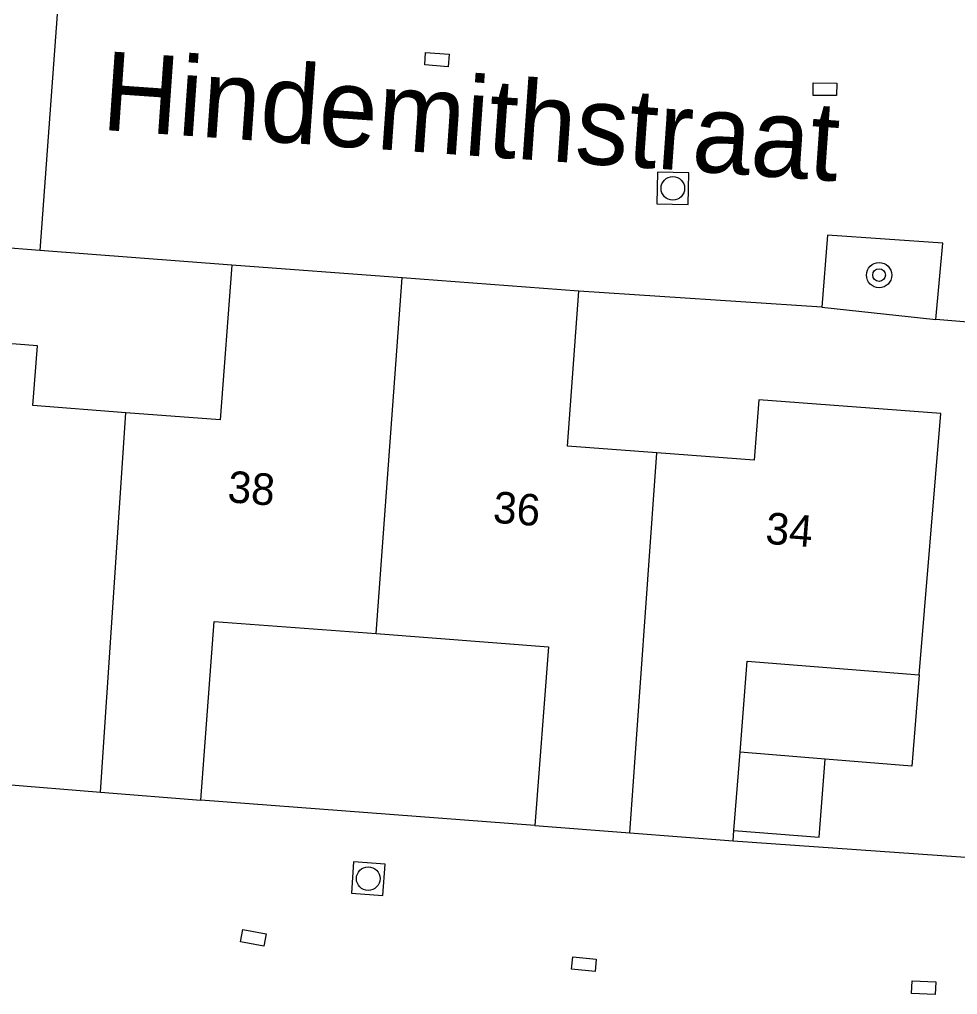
# Model space of a CAD drawing. Extents: x 132999 to 136000, y 398499 to 400501.
# Drawn here: x 134025.09 to 134054.85, y 399104.87 to 399135.79 of the extents above; entities that cross this region are included whole.
import ezdxf

# ---------------------------------------------------------------- set-up
doc = ezdxf.new("R2010")
doc.units = 0
for name, color, linetype in [('gg-afsc-erfafscheiding', 7, 'Continuous'), ('gg-anno-huisnummerreeks BGT', 7, 'Continuous'), ('gg-anno-openbare ruimte label', 7, 'Continuous'), ('gg-bbg-gedigitaliseerde bijgebouw', 7, 'Continuous'), ('gg-bbg-hoofdgebouw', 7, 'Continuous'), ('gg-bbg-luifel en loopbrug', 7, 'Continuous'), ('gg-bbg-tussenscheiding', 7, 'Continuous'), ('gg-knt-verharding', 7, 'Continuous'), ('gt-grn-weggrens', 7, 'Continuous'), ('gt-symb-boom', 7, 'Continuous'), ('gt-symb-kolk center center', 7, 'Continuous'), ('gt-symb-rioolschacht', 7, 'Continuous')]:
    doc.layers.add(name, color=color, linetype=linetype)

# ---------------------------------------------------------------- blocks, each defined once
blk = doc.blocks.new('gt0-KOLKCC')
at = {"layer": 'gt-symb-kolk center center'}
blk.add_lwpolyline([(-0.375, 0.2), (0.375, 0.2), (0.375, -0.2), (-0.375, -0.2)], close=True, dxfattribs=at)
blk = doc.blocks.new('gt0-BOOM')
at = {"layer": 'gt-symb-boom'}
for radius in [0.4, 0.2]:
    blk.add_circle((0, 0), radius, dxfattribs=at)
blk = doc.blocks.new('gt0-RS')
at = {"layer": 'gt-symb-rioolschacht'}
blk.add_lwpolyline([(-0.5, -0.5), (0.5, -0.5), (0.5, 0.5), (-0.5, 0.5)], close=True, dxfattribs=at)
blk.add_circle((0, 0), 0.375, dxfattribs=at)

msp = doc.modelspace()

# ---------------------------------------------------------------- linework, layer by layer
at = {"layer": 'gg-afsc-erfafscheiding'}
for p, q in [((134050.552, 399126.664), (134054.165, 399126.279)), ((134041.441, 399110.23), (134030.841, 399111.03)), ((134047.731, 399109.74), (134055.95, 399109.165))]:
    msp.add_line(p, q, dxfattribs=at)
at = {"layer": 'gg-bbg-gedigitaliseerde bijgebouw'}
msp.add_line((134050.657, 399112.338), (134047.954, 399112.56), dxfattribs=at)
msp.add_lwpolyline([(134047.757, 399110.07), (134050.461, 399109.857), (134050.657, 399112.338)], dxfattribs=at)
at = {"layer": 'gg-bbg-hoofdgebouw'}
for p, q in [((134037.231, 399127.595), (134031.828, 399128.002)), ((134042.836, 399127.173), (134037.231, 399127.595)), ((134053.641, 399115.01), (134054.321, 399123.29)), ((134024.561, 399111.54), (134027.659, 399111.288)), ((134027.659, 399111.288), (134030.841, 399111.03)), ((134041.441, 399110.23), (134044.458, 399109.995)), ((134044.458, 399109.995), (134047.731, 399109.74)), ((134047.731, 399109.74), (134047.757, 399110.07))]:
    msp.add_line(p, q, dxfattribs=at)
for points in [[(134031.828, 399128.002), (134031.458, 399123.096), (134028.468, 399123.321)], [(134045.312, 399122.043), (134042.48, 399122.256), (134042.836, 399127.173)], [(134028.468, 399123.321), (134025.515, 399123.544), (134025.658, 399125.438), (134020.109, 399125.876)], [(134054.321, 399123.29), (134048.547, 399123.725), (134048.403, 399121.81), (134045.312, 399122.043)], [(134030.841, 399111.03), (134031.271, 399116.7), (134036.404, 399116.313)], [(134036.404, 399116.313), (134041.871, 399115.9), (134041.441, 399110.23)], [(134047.954, 399112.56), (134048.181, 399115.44), (134053.641, 399115.01)]]:
    msp.add_lwpolyline(points, dxfattribs=at)
at = {"layer": 'gg-bbg-luifel en loopbrug'}
msp.add_lwpolyline([(134053.641, 399115.01), (134053.403, 399112.112), (134050.657, 399112.338)], dxfattribs=at)
at = {"layer": 'gg-bbg-tussenscheiding'}
for p, q in [((134036.404, 399116.313), (134037.231, 399127.595)), ((134027.659, 399111.288), (134028.468, 399123.321)), ((134044.458, 399109.995), (134045.312, 399122.043)), ((134047.757, 399110.07), (134047.954, 399112.56))]:
    msp.add_line(p, q, dxfattribs=at)
at = {"layer": 'gg-knt-verharding'}
for p, q in [((134025.733, 399128.469), (134021.016, 399128.831)), ((134031.828, 399128.002), (134025.733, 399128.469)), ((134050.552, 399126.664), (134042.836, 399127.173)), ((134057.657, 399125.971), (134054.165, 399126.279))]:
    msp.add_line(p, q, dxfattribs=at)
msp.add_lwpolyline([(134054.165, 399126.279), (134054.388, 399128.697), (134050.732, 399128.946), (134050.552, 399126.664)], dxfattribs=at)
at = {"layer": 'gt-grn-weggrens'}
msp.add_line((134026.284, 399135.954), (134025.733, 399128.469), dxfattribs=at)

# ---------------------------------------------------------------- block references
at = {"layer": 'gt-symb-boom'}
msp.add_blockref('gt0-BOOM', (134052.366, 399127.684), dxfattribs=at)
at = {"layer": 'gt-symb-kolk center center'}
for p, rotation in [((134038.336, 399134.52), -4.256962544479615), ((134050.646, 399133.58), 179.3221660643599), ((134032.508, 399106.664), 169.48295593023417), ((134043, 399105.831), 174.35042898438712), ((134053.781, 399105.085), 177.70745465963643)]:
    msp.add_blockref('gt0-KOLKCC', p, dxfattribs=dict(at, rotation=rotation))
at = {"layer": 'gt-symb-rioolschacht'}
for p, rotation in [((134045.821, 399130.434), 178.88634711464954), ((134036.156, 399108.545), -4.183934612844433)]:
    msp.add_blockref('gt0-RS', p, dxfattribs=dict(at, rotation=rotation))

# ---------------------------------------------------------------- texts
at = {"layer": 'gg-anno-huisnummerreeks BGT'}
for s, p in [('38', (134031.671, 399120.484)), ('36', (134040.092, 399119.834)), ('34', (134048.738, 399119.168))]:
    msp.add_text(s, height=1, rotation=355.6, dxfattribs=at).set_placement(p)
at = {"layer": 'gg-anno-openbare ruimte label'}
msp.add_text('Hindemithstraat', height=2.5, rotation=356, dxfattribs=at).set_placement((134027.665, 399132.293))

doc.saveas('drawing.dxf')
